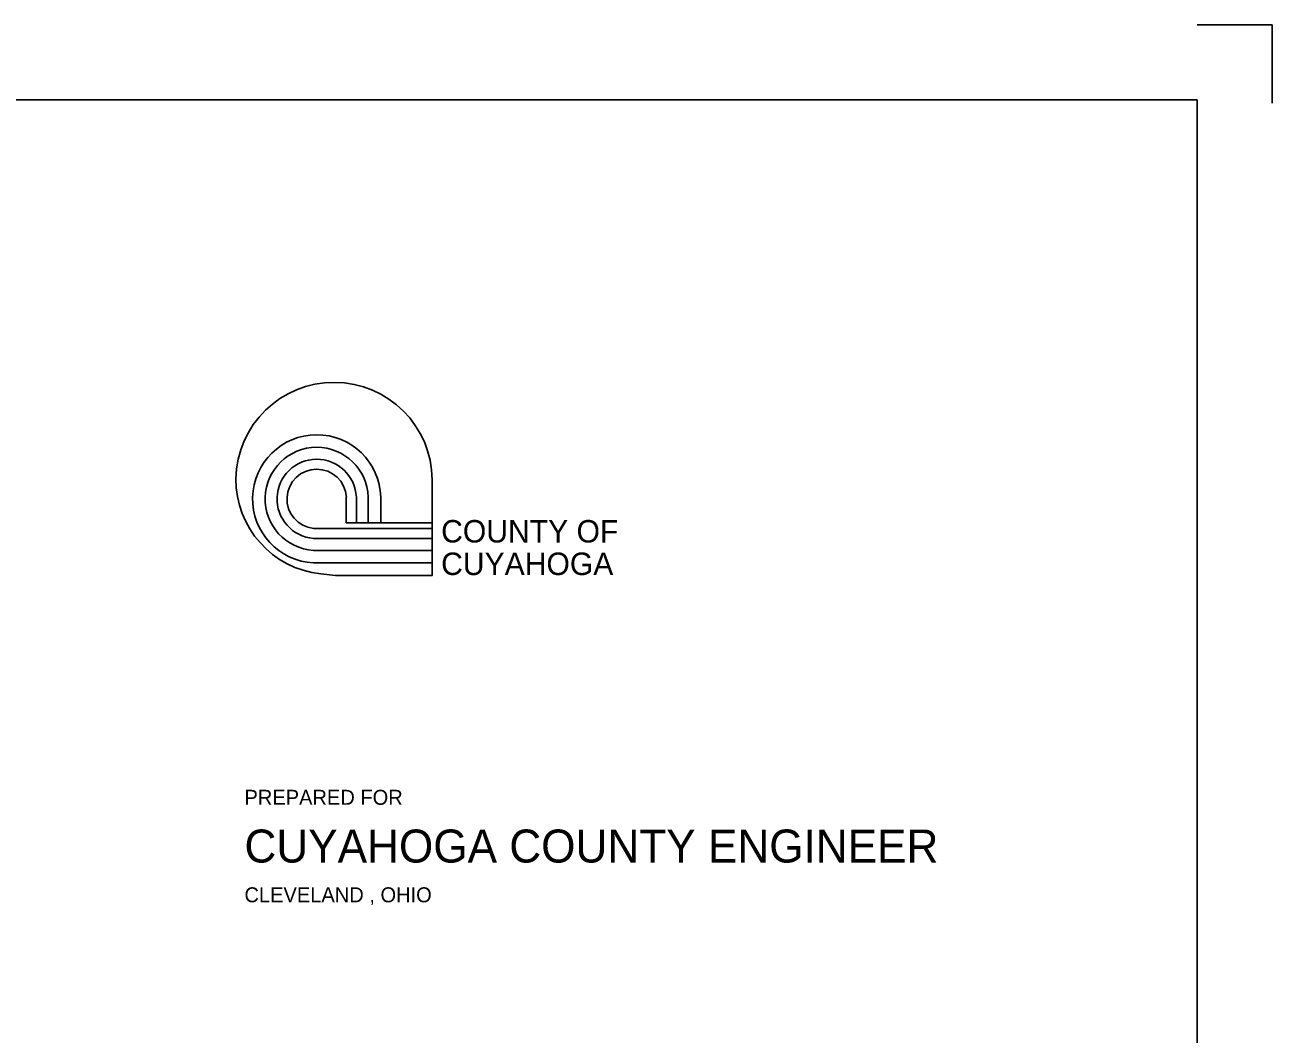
# Model space of a CAD drawing. Extents: x -25029 to 2274964, y -81170 to 687028.
# Drawn here: x 389 to 2052, y -61694 to -60348 of the extents above; entities that cross this region are included whole.
import ezdxf

# ---------------------------------------------------------------- set-up
doc = ezdxf.new("R2010")
doc.units = 0
for name, color, linetype in [('TI_BORDER', 7, 'Continuous'), ('TI_CCLOGO', 7, 'Continuous'), ('TI_SHEET', 7, 'Continuous')]:
    doc.layers.add(name, color=color, linetype=linetype)

msp = doc.modelspace()

# ---------------------------------------------------------------- linework, layer by layer
at = {"layer": 'TI_BORDER'}
msp.add_lwpolyline([(-4748.4, -60448.4), (1951.6, -60448.4), (1951.6, -64748.4)], dxfattribs=at)
at = {"layer": 'TI_CCLOGO'}
for p, q in [((817.4, -61012.5), (817.4, -60978.1)), ((830.8, -61012.5), (830.8, -60978.1)), ((846.7, -61012.5), (846.7, -60978.1)), ((863.4, -61012.5), (863.4, -60978.1)), ((773.8, -61019.8), (931.9, -61019.8)), ((931.2, -61012.5), (817.4, -61012.5)), ((773.8, -61033.2), (931.9, -61033.2)), ((773.8, -61049.1), (931.9, -61049.1)), ((773.8, -61065.9), (931.9, -61065.9))]:
    msp.add_line(p, q, dxfattribs=at)
msp.add_lwpolyline([(783.4, -61080.4), (803.1, -61082.5), (931.9, -61082.5), (931.9, -60955)], dxfattribs=at)
for centre, radius, start, end in [((801, -60955.9), 130.9, 0.3855, 178.9908), ((777.9, -60980.4), 85.5, 1.5769, 267.2612), ((777.9, -60980.4), 68.8, 1.9607, 266.5942), ((777.9, -60980.4), 52.9, 2.5492, 265.5708), ((797.1, -60954.2), 127, 179.7298, 263.8089), ((777.9, -60980.4), 39.6, 3.4074, 264.0765)]:
    msp.add_arc(centre, radius, start, end, dxfattribs=at)
at = {"layer": 'TI_SHEET'}
msp.add_lwpolyline([(1951.6, -60348.4), (2051.6, -60348.4), (2051.6, -60452.9)], dxfattribs=at)

# ---------------------------------------------------------------- texts
at = {"layer": 'TI_CCLOGO'}
for s, height, p in [('COUNTY OF', 30, (943.8, -61038.6)), ('CUYAHOGA', 30, (943.8, -61082)), ('PREPARED FOR', 20, (681.6, -61388.4)), ('CUYAHOGA COUNTY ENGINEER', 44, (681.6, -61465.4)), ('CLEVELAND , OHIO', 20, (681.6, -61518.4))]:
    msp.add_text(s, height=height, dxfattribs=at).set_placement(p)

doc.saveas('drawing.dxf')
